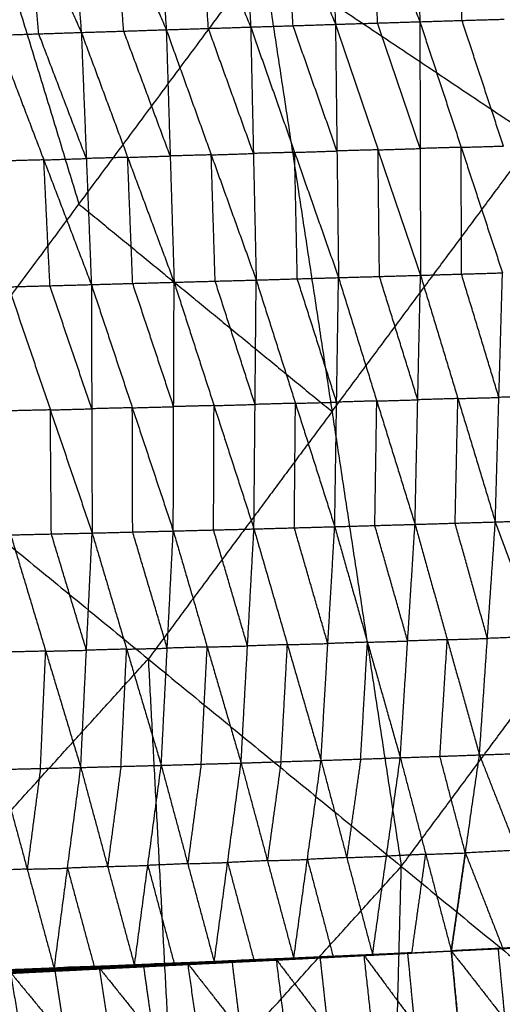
# Model space of a CAD drawing. Header units: millimetres. Extents: x -106 to 110, y -96 to 120.
# Tile 591 of 656: x 55.25 to 60.42, y -36.73 to -26.16. Entities that reach past the tile are written whole.
import ezdxf

# ---------------------------------------------------------------- set-up
doc = ezdxf.new("R2010")
doc.units = ezdxf.units.MM
doc.header["$MEASUREMENT"] = 0
doc.layers.add('Default', color=7, linetype='Continuous', true_color=0x000000)

msp = doc.modelspace()

# ---------------------------------------------------------------- linework, layer by layer
at = {"layer": 'Default'}
for points in [[(54.359, -23.151, 4.07), (55.12, -25.645, 4.129), (55.881, -28.14, 4.188)], [(59.458, -23.534, -1.293), (59.497, -24.858, -1.74), (59.536, -26.183, -2.187)], [(56.641, -23.634, -1.441), (56.729, -24.952, -1.902), (56.817, -26.269, -2.364)], [(56.641, -23.634, -1.441), (57.181, -24.937, -1.876), (57.722, -26.24, -2.31)], [(57.579, -23.6, -1.397), (57.651, -24.92, -1.854), (57.722, -26.24, -2.31)], [(57.579, -23.6, -1.397), (58.105, -24.906, -1.824), (58.631, -26.211, -2.251)], [(58.521, -23.567, -1.347), (58.576, -24.889, -1.799), (58.631, -26.211, -2.251)], [(58.521, -23.567, -1.347), (59.028, -24.875, -1.767), (59.536, -26.183, -2.187)], [(54.756, -23.706, -1.51), (55.331, -25.002, -1.961), (55.906, -26.298, -2.411)], [(55.698, -23.67, -1.479), (55.802, -24.984, -1.945), (55.906, -26.298, -2.411)], [(55.698, -23.67, -1.479), (56.257, -24.969, -1.921), (56.817, -26.269, -2.364)], [(58.176, -26.226, -2.28), (58.141, -25.566, -2.052), (58.105, -24.906, -1.824)], [(59.083, -26.197, -2.219), (59.056, -25.536, -1.993), (59.028, -24.875, -1.767)], [(59.988, -26.169, -2.154), (59.969, -25.507, -1.93), (59.949, -24.845, -1.707)], [(55.45, -26.313, -2.43), (55.39, -25.658, -2.195), (55.331, -25.002, -1.961)], [(56.361, -26.284, -2.387), (56.309, -25.626, -2.154), (56.257, -24.969, -1.921)], [(57.269, -26.255, -2.337), (57.225, -25.596, -2.106), (57.181, -24.937, -1.876)], [(53.912, -30.796, 4.188), (55.881, -28.14, 4.188), (57.851, -25.484, 4.188)], [(57.851, -25.484, 4.188), (58.594, -30.366, 4.432), (59.337, -35.248, 4.676)], [(57.851, -25.484, 4.188), (60.769, -27.434, 4.432), (63.687, -29.383, 4.676)], [(58.631, -26.211, -2.251), (59.083, -26.197, -2.219), (59.536, -26.183, -2.187)], [(59.539, -27.544, -2.235), (59.311, -26.87, -2.227), (59.083, -26.197, -2.219)], [(59.536, -26.183, -2.187), (59.988, -26.169, -2.154), (60.441, -26.156, -2.12)], [(59.536, -26.183, -2.187), (59.539, -27.544, -2.235), (59.543, -28.904, -2.282)], [(59.536, -26.183, -2.187), (59.979, -27.531, -2.197), (60.422, -28.878, -2.207)], [(60.432, -27.517, -2.164), (60.21, -26.843, -2.159), (59.988, -26.169, -2.154)], [(54.994, -26.328, -2.449), (55.45, -26.313, -2.43), (55.906, -26.298, -2.411)], [(55.906, -26.298, -2.411), (56.361, -26.284, -2.387), (56.817, -26.269, -2.364)], [(55.906, -26.298, -2.411), (55.96, -27.651, -2.477), (56.014, -29.004, -2.543)], [(55.906, -26.298, -2.411), (56.403, -27.639, -2.449), (56.901, -28.979, -2.487)], [(56.859, -27.624, -2.425), (56.61, -26.954, -2.406), (56.361, -26.284, -2.387)], [(56.817, -26.269, -2.364), (57.269, -26.255, -2.337), (57.722, -26.24, -2.31)], [(56.817, -26.269, -2.364), (56.859, -27.624, -2.425), (56.901, -28.979, -2.487)], [(56.817, -26.269, -2.364), (57.299, -27.612, -2.394), (57.781, -28.955, -2.423)], [(57.751, -27.597, -2.367), (57.51, -26.926, -2.352), (57.269, -26.255, -2.337)], [(57.722, -26.24, -2.31), (58.176, -26.226, -2.28), (58.631, -26.211, -2.251)], [(57.722, -26.24, -2.31), (57.751, -27.597, -2.367), (57.781, -28.955, -2.423)], [(57.722, -26.24, -2.31), (58.193, -27.585, -2.332), (58.664, -28.929, -2.354)], [(58.647, -27.57, -2.303), (58.412, -26.898, -2.291), (58.176, -26.226, -2.28)], [(58.631, -26.211, -2.251), (58.647, -27.57, -2.303), (58.664, -28.929, -2.354)], [(58.631, -26.211, -2.251), (59.087, -27.558, -2.266), (59.543, -28.904, -2.282)], [(54.994, -26.328, -2.449), (55.504, -27.666, -2.496), (56.014, -29.004, -2.543)], [(55.96, -27.651, -2.477), (55.705, -26.982, -2.454), (55.45, -26.313, -2.43)], [(58.594, -30.366, 4.432), (59.681, -28.9, 4.432), (60.769, -27.434, 4.432)], [(58.193, -27.585, -2.332), (58.42, -27.578, -2.317), (58.647, -27.57, -2.303)], [(59.087, -27.558, -2.266), (58.867, -27.564, -2.284), (58.647, -27.57, -2.303)], [(59.087, -27.558, -2.266), (59.313, -27.551, -2.25), (59.539, -27.544, -2.235)], [(59.103, -28.917, -2.318), (59.095, -28.237, -2.292), (59.087, -27.558, -2.266)], [(59.979, -27.531, -2.197), (59.759, -27.537, -2.216), (59.539, -27.544, -2.235)], [(59.979, -27.531, -2.197), (60.205, -27.524, -2.181), (60.432, -27.517, -2.164)], [(59.982, -28.891, -2.245), (59.981, -28.211, -2.221), (59.979, -27.531, -2.197)], [(55.504, -27.666, -2.496), (55.282, -27.672, -2.509), (55.06, -27.678, -2.521)], [(55.504, -27.666, -2.496), (55.732, -27.658, -2.487), (55.96, -27.651, -2.477)], [(55.57, -29.016, -2.568), (55.537, -28.341, -2.532), (55.504, -27.666, -2.496)], [(56.403, -27.639, -2.449), (56.182, -27.645, -2.463), (55.96, -27.651, -2.477)], [(56.403, -27.639, -2.449), (56.631, -27.631, -2.437), (56.859, -27.624, -2.425)], [(56.457, -28.991, -2.515), (56.43, -28.315, -2.482), (56.403, -27.639, -2.449)], [(57.299, -27.612, -2.394), (57.079, -27.618, -2.409), (56.859, -27.624, -2.425)], [(57.299, -27.612, -2.394), (57.525, -27.605, -2.38), (57.751, -27.597, -2.367)], [(57.341, -28.967, -2.455), (57.32, -28.289, -2.424), (57.299, -27.612, -2.394)], [(58.193, -27.585, -2.332), (57.972, -27.591, -2.35), (57.751, -27.597, -2.367)], [(58.222, -28.942, -2.389), (58.208, -28.263, -2.361), (58.193, -27.585, -2.332)], [(55.881, -28.14, 4.188), (57.238, -29.253, 4.31), (58.594, -30.366, 4.432)], [(57.781, -28.955, -2.423), (58.222, -28.942, -2.389), (58.664, -28.929, -2.354)], [(58.643, -30.266, -2.127), (58.433, -29.604, -2.258), (58.222, -28.942, -2.389)], [(58.623, -31.602, -1.9), (58.643, -30.266, -2.127), (58.664, -28.929, -2.354)], [(58.664, -28.929, -2.354), (59.103, -28.917, -2.318), (59.543, -28.904, -2.282)], [(58.664, -28.929, -2.354), (59.074, -30.253, -2.088), (59.484, -31.577, -1.822)], [(59.513, -30.24, -2.052), (59.308, -29.578, -2.185), (59.103, -28.917, -2.318)], [(59.484, -31.577, -1.822), (59.513, -30.24, -2.052), (59.543, -28.904, -2.282)], [(59.543, -28.904, -2.282), (59.982, -28.891, -2.245), (60.422, -28.878, -2.207)], [(59.543, -28.904, -2.282), (59.944, -30.227, -2.012), (60.345, -31.551, -1.741)], [(60.383, -30.215, -1.974), (60.183, -29.553, -2.109), (59.982, -28.891, -2.245)], [(60.345, -31.551, -1.741), (60.383, -30.215, -1.974), (60.422, -28.878, -2.207)], [(55.126, -29.028, -2.592), (55.57, -29.016, -2.568), (56.014, -29.004, -2.543)], [(55.126, -29.028, -2.592), (55.574, -30.349, -2.349), (56.022, -31.67, -2.106)], [(56.018, -30.337, -2.325), (55.794, -29.676, -2.446), (55.57, -29.016, -2.568)], [(56.014, -29.004, -2.543), (56.457, -28.991, -2.515), (56.901, -28.979, -2.487)], [(56.014, -29.004, -2.543), (56.018, -30.337, -2.325), (56.022, -31.67, -2.106)], [(56.014, -29.004, -2.543), (56.453, -30.326, -2.293), (56.892, -31.648, -2.043)], [(56.896, -30.314, -2.265), (56.677, -29.653, -2.39), (56.457, -28.991, -2.515)], [(56.892, -31.648, -2.043), (56.896, -30.314, -2.265), (56.901, -28.979, -2.487)], [(56.901, -28.979, -2.487), (57.341, -28.967, -2.455), (57.781, -28.955, -2.423)], [(56.901, -28.979, -2.487), (57.329, -30.303, -2.231), (57.757, -31.626, -1.975)], [(57.769, -30.29, -2.199), (57.555, -29.629, -2.327), (57.341, -28.967, -2.455)], [(57.757, -31.626, -1.975), (57.769, -30.29, -2.199), (57.781, -28.955, -2.423)], [(57.781, -28.955, -2.423), (58.202, -30.278, -2.162), (58.623, -31.602, -1.9)], [(59.337, -35.248, 4.676), (61.512, -32.316, 4.676), (63.687, -29.383, 4.676)], [(59.944, -30.227, -2.012), (60.163, -30.221, -1.993), (60.383, -30.215, -1.974)], [(60.916, -30.198, -1.923), (60.65, -30.206, -1.949), (60.383, -30.215, -1.974)], [(56.453, -30.326, -2.293), (56.675, -30.32, -2.279), (56.896, -30.314, -2.265)], [(57.329, -30.303, -2.231), (57.113, -30.308, -2.248), (56.896, -30.314, -2.265)], [(57.324, -31.637, -2.009), (57.327, -30.97, -2.12), (57.329, -30.303, -2.231)], [(57.329, -30.303, -2.231), (57.549, -30.296, -2.215), (57.769, -30.29, -2.199)], [(58.202, -30.278, -2.162), (57.985, -30.284, -2.18), (57.769, -30.29, -2.199)], [(58.19, -31.614, -1.938), (58.196, -30.946, -2.05), (58.202, -30.278, -2.162)], [(58.202, -30.278, -2.162), (58.423, -30.272, -2.145), (58.643, -30.266, -2.127)], [(59.074, -30.253, -2.088), (58.859, -30.259, -2.108), (58.643, -30.266, -2.127)], [(59.053, -31.589, -1.861), (59.064, -30.921, -1.975), (59.074, -30.253, -2.088)], [(59.074, -30.253, -2.088), (59.294, -30.247, -2.07), (59.513, -30.24, -2.052)], [(59.944, -30.227, -2.012), (59.729, -30.234, -2.032), (59.513, -30.24, -2.052)], [(59.914, -31.564, -1.782), (59.929, -30.896, -1.897), (59.944, -30.227, -2.012)], [(55.574, -30.349, -2.349), (55.356, -30.354, -2.362), (55.137, -30.359, -2.376)], [(55.574, -30.349, -2.349), (55.796, -30.343, -2.337), (56.018, -30.337, -2.325)], [(55.585, -31.68, -2.132), (55.579, -31.014, -2.241), (55.574, -30.349, -2.349)], [(56.453, -30.326, -2.293), (56.236, -30.331, -2.309), (56.018, -30.337, -2.325)], [(56.457, -31.659, -2.075), (56.455, -30.993, -2.184), (56.453, -30.326, -2.293)], [(58.594, -30.366, 4.432), (57.609, -31.694, 4.432), (56.624, -33.022, 4.432)], [(53.912, -30.796, 4.188), (56.624, -33.022, 4.432), (59.337, -35.248, 4.676)], [(58.623, -31.602, -1.9), (59.053, -31.589, -1.861), (59.484, -31.577, -1.822)], [(59.405, -32.829, -1.237), (59.229, -32.209, -1.549), (59.053, -31.589, -1.861)], [(59.326, -34.081, -0.652), (59.405, -32.829, -1.237), (59.484, -31.577, -1.822)], [(59.484, -31.577, -1.822), (59.914, -31.564, -1.782), (60.345, -31.551, -1.741)], [(59.484, -31.577, -1.822), (59.83, -32.814, -1.194), (60.175, -34.051, -0.566)], [(60.26, -32.801, -1.153), (60.087, -32.182, -1.467), (59.914, -31.564, -1.782)], [(60.175, -34.051, -0.566), (60.26, -32.801, -1.153), (60.345, -31.551, -1.741)], [(60.345, -31.551, -1.741), (60.878, -31.534, -1.69), (61.411, -31.517, -1.638)], [(60.345, -31.551, -1.741), (60.802, -32.78, -1.095), (61.259, -34.01, -0.45)], [(55.149, -31.69, -2.159), (55.585, -31.68, -2.132), (56.022, -31.67, -2.106)], [(55.149, -31.69, -2.159), (55.524, -32.938, -1.555), (55.9, -34.186, -0.951)], [(55.961, -32.928, -1.528), (55.773, -32.304, -1.83), (55.585, -31.68, -2.132)], [(55.9, -34.186, -0.951), (55.961, -32.928, -1.528), (56.022, -31.67, -2.106)], [(56.022, -31.67, -2.106), (56.457, -31.659, -2.075), (56.892, -31.648, -2.043)], [(56.022, -31.67, -2.106), (56.392, -32.916, -1.495), (56.763, -34.163, -0.885)], [(56.827, -32.906, -1.464), (56.642, -32.282, -1.769), (56.457, -31.659, -2.075)], [(56.763, -34.163, -0.885), (56.827, -32.906, -1.464), (56.892, -31.648, -2.043)], [(56.892, -31.648, -2.043), (57.324, -31.637, -2.009), (57.757, -31.626, -1.975)], [(56.892, -31.648, -2.043), (57.256, -32.893, -1.428), (57.619, -34.138, -0.813)], [(57.688, -32.882, -1.394), (57.506, -32.259, -1.702), (57.324, -31.637, -2.009)], [(57.619, -34.138, -0.813), (57.688, -32.882, -1.394), (57.757, -31.626, -1.975)], [(57.757, -31.626, -1.975), (58.19, -31.614, -1.938), (58.623, -31.602, -1.9)], [(57.757, -31.626, -1.975), (58.116, -32.868, -1.355), (58.476, -34.11, -0.735)], [(58.549, -32.856, -1.318), (58.369, -32.235, -1.628), (58.19, -31.614, -1.938)], [(58.476, -34.11, -0.735), (58.549, -32.856, -1.318), (58.623, -31.602, -1.9)], [(58.623, -31.602, -1.9), (58.974, -32.842, -1.276), (59.326, -34.081, -0.652)], [(58.116, -32.868, -1.355), (58.333, -32.862, -1.336), (58.549, -32.856, -1.318)], [(58.974, -32.842, -1.276), (58.762, -32.849, -1.297), (58.549, -32.856, -1.318)], [(58.901, -34.096, -0.694), (58.938, -33.469, -0.985), (58.974, -32.842, -1.276)], [(58.974, -32.842, -1.276), (59.19, -32.835, -1.257), (59.405, -32.829, -1.237)], [(59.83, -32.814, -1.194), (59.617, -32.822, -1.216), (59.405, -32.829, -1.237)], [(59.751, -34.066, -0.609), (59.79, -33.44, -0.901), (59.83, -32.814, -1.194)], [(59.83, -32.814, -1.194), (60.045, -32.808, -1.174), (60.26, -32.801, -1.153)], [(60.802, -32.78, -1.095), (60.531, -32.791, -1.124), (60.26, -32.801, -1.153)], [(55.524, -32.938, -1.555), (55.308, -32.943, -1.57), (55.092, -32.948, -1.585)], [(55.468, -34.196, -0.981), (55.496, -33.567, -1.268), (55.524, -32.938, -1.555)], [(55.524, -32.938, -1.555), (55.743, -32.933, -1.542), (55.961, -32.928, -1.528)], [(56.392, -32.916, -1.495), (56.177, -32.922, -1.512), (55.961, -32.928, -1.528)], [(56.331, -34.174, -0.918), (56.362, -33.545, -1.207), (56.392, -32.916, -1.495)], [(56.392, -32.916, -1.495), (56.61, -32.911, -1.48), (56.827, -32.906, -1.464)], [(57.256, -32.893, -1.428), (57.042, -32.899, -1.446), (56.827, -32.906, -1.464)], [(57.191, -34.15, -0.849), (57.223, -33.522, -1.139), (57.256, -32.893, -1.428)], [(57.256, -32.893, -1.428), (57.472, -32.887, -1.411), (57.688, -32.882, -1.394)], [(58.116, -32.868, -1.355), (57.902, -32.875, -1.374), (57.688, -32.882, -1.394)], [(58.047, -34.124, -0.774), (58.082, -33.496, -1.064), (58.116, -32.868, -1.355)], [(54.172, -35.727, 4.432), (55.398, -34.375, 4.432), (56.624, -33.022, 4.432)], [(56.624, -33.022, 4.432), (56.755, -35.488, 4.554), (56.885, -37.954, 4.676)], [(60.175, -34.051, -0.566), (60.717, -34.031, -0.508), (61.259, -34.01, -0.45)], [(57.619, -34.138, -0.813), (58.047, -34.124, -0.774), (58.476, -34.11, -0.735)], [(58.047, -34.124, -0.774), (57.974, -34.655, -0.271), (57.901, -35.186, 0.232)], [(58.184, -36.235, 1.276), (58.33, -35.173, 0.271), (58.476, -34.11, -0.735)], [(58.476, -34.11, -0.735), (58.901, -34.096, -0.694), (59.326, -34.081, -0.652)], [(58.476, -34.11, -0.735), (58.752, -35.153, 0.314), (59.029, -36.195, 1.362)], [(58.901, -34.096, -0.694), (58.827, -34.624, -0.19), (58.752, -35.153, 0.314)], [(59.029, -36.195, 1.362), (59.178, -35.138, 0.355), (59.326, -34.081, -0.652)], [(59.326, -34.081, -0.652), (59.751, -34.066, -0.609), (60.175, -34.051, -0.566)], [(59.326, -34.081, -0.652), (59.599, -35.118, 0.401), (59.873, -36.155, 1.454)], [(60.024, -35.103, 0.444), (59.887, -34.585, -0.082), (59.751, -34.066, -0.609)], [(59.873, -36.155, 1.454), (60.024, -35.103, 0.444), (60.175, -34.051, -0.566)], [(59.873, -36.155, 1.454), (60.024, -35.103, 0.444), (60.175, -34.051, -0.566)], [(60.175, -34.051, -0.566), (60.576, -35.075, 0.508), (60.977, -36.098, 1.582)], [(55.035, -34.207, -1.01), (55.468, -34.196, -0.981), (55.9, -34.186, -0.951)], [(55.035, -34.207, -1.01), (55.326, -35.277, 0.017), (55.616, -36.347, 1.045)], [(55.468, -34.196, -0.981), (55.397, -34.737, -0.482), (55.326, -35.277, 0.017)], [(55.616, -36.347, 1.045), (55.758, -35.267, 0.047), (55.9, -34.186, -0.951)], [(55.9, -34.186, -0.951), (56.331, -34.174, -0.918), (56.763, -34.163, -0.885)], [(55.9, -34.186, -0.951), (56.188, -35.249, 0.083), (56.476, -36.312, 1.117)], [(56.331, -34.174, -0.918), (56.26, -34.712, -0.418), (56.188, -35.249, 0.083)], [(56.476, -36.312, 1.117), (56.619, -35.237, 0.116), (56.763, -34.163, -0.885)], [(56.763, -34.163, -0.885), (57.191, -34.15, -0.849), (57.619, -34.138, -0.813)], [(56.763, -34.163, -0.885), (57.047, -35.219, 0.155), (57.331, -36.274, 1.194)], [(57.191, -34.15, -0.849), (57.119, -34.684, -0.347), (57.047, -35.219, 0.155)], [(57.331, -36.274, 1.194), (57.475, -35.206, 0.191), (57.619, -34.138, -0.813)], [(57.619, -34.138, -0.813), (57.901, -35.186, 0.232), (58.184, -36.235, 1.276)], [(60.576, -35.075, 0.508), (60.3, -35.089, 0.476), (60.024, -35.103, 0.444)], [(57.901, -35.186, 0.232), (58.116, -35.18, 0.251), (58.33, -35.173, 0.271)], [(58.752, -35.153, 0.314), (58.541, -35.163, 0.292), (58.33, -35.173, 0.271)], [(58.33, -35.173, 0.271), (58.468, -35.694, 0.795), (58.606, -36.215, 1.319)], [(58.752, -35.153, 0.314), (58.965, -35.146, 0.334), (59.178, -35.138, 0.355)], [(59.599, -35.118, 0.401), (59.389, -35.128, 0.378), (59.178, -35.138, 0.355)], [(59.451, -36.175, 1.408), (59.525, -35.647, 0.905), (59.599, -35.118, 0.401)], [(59.599, -35.118, 0.401), (59.812, -35.11, 0.423), (60.024, -35.103, 0.444)], [(59.873, -36.155, 1.454), (59.949, -35.629, 0.949), (60.024, -35.103, 0.444)], [(60.024, -35.103, 0.444), (59.949, -35.629, 0.949), (59.873, -36.155, 1.454)], [(60.024, -35.103, 0.444), (60.225, -35.615, 0.981), (60.425, -36.127, 1.518)], [(54.433, -40.659, 4.676), (56.885, -37.954, 4.676), (59.337, -35.248, 4.676)], [(55.326, -35.277, 0.017), (55.11, -35.285, 0), (54.895, -35.294, -0.017)], [(55.326, -35.277, 0.017), (55.542, -35.272, 0.032), (55.758, -35.267, 0.047)], [(56.188, -35.249, 0.083), (55.973, -35.258, 0.065), (55.758, -35.267, 0.047)], [(55.758, -35.267, 0.047), (55.902, -35.798, 0.564), (56.046, -36.329, 1.081)], [(56.188, -35.249, 0.083), (56.404, -35.243, 0.1), (56.619, -35.237, 0.116)], [(57.047, -35.219, 0.155), (56.833, -35.228, 0.135), (56.619, -35.237, 0.116)], [(56.619, -35.237, 0.116), (56.761, -35.765, 0.636), (56.903, -36.293, 1.156)], [(57.047, -35.219, 0.155), (57.261, -35.212, 0.173), (57.475, -35.206, 0.191)], [(57.901, -35.186, 0.232), (57.688, -35.196, 0.211), (57.475, -35.206, 0.191)], [(57.475, -35.206, 0.191), (57.616, -35.73, 0.713), (57.757, -36.255, 1.235)], [(59.075, -45.3, 5.589), (59.206, -40.274, 5.132), (59.337, -35.248, 4.676)], [(59.337, -35.248, 4.676), (61.874, -37.33, 5.132), (64.411, -39.413, 5.589)], [(59.873, -36.154, 1.454), (60.539, -36.119, 1.529), (61.205, -36.085, 1.603)], [(59.873, -36.155, 1.454), (60.539, -36.12, 1.529), (61.205, -36.085, 1.603)], [(59.873, -36.154, 1.454), (60.534, -36.121, 1.525), (61.196, -36.087, 1.595)], [(59.873, -36.154, 1.454), (60.53, -36.122, 1.523), (61.187, -36.091, 1.592)], [(59.873, -36.154, 1.454), (60.521, -36.124, 1.527), (61.17, -36.094, 1.599)], [(59.873, -36.154, 1.454), (60.525, -36.124, 1.524), (61.178, -36.094, 1.594)], [(59.873, -36.155, 1.454), (60.425, -36.127, 1.518), (60.977, -36.098, 1.582)], [(59.873, -36.154, 1.454), (60.374, -36.13, 1.512), (60.875, -36.106, 1.57)], [(59.873, -36.155, 1.454), (60.374, -36.13, 1.512), (60.875, -36.106, 1.57)], [(59.873, -36.154, 1.454), (60.206, -36.137, 1.491), (60.539, -36.119, 1.529)], [(60.539, -36.12, 1.529), (60.206, -36.137, 1.491), (59.873, -36.154, 1.454)], [(59.873, -36.154, 1.454), (60.123, -36.142, 1.483), (60.374, -36.13, 1.512)], [(60.374, -36.13, 1.512), (60.123, -36.142, 1.483), (59.873, -36.154, 1.454)], [(60.374, -36.13, 1.512), (60.698, -36.115, 1.548), (61.022, -36.1, 1.585)], [(60.521, -36.124, 1.527), (60.448, -36.127, 1.519), (60.374, -36.13, 1.512)], [(60.374, -36.13, 1.512), (60.41, -36.51, 1.228), (60.447, -36.889, 0.944)], [(57.099, -36.281, 1.152), (57.564, -36.261, 1.196), (58.029, -36.241, 1.241)], [(57.114, -36.277, 1.163), (57.576, -36.257, 1.207), (58.038, -36.238, 1.25)], [(57.114, -36.277, 1.163), (57.571, -36.259, 1.202), (58.029, -36.241, 1.241)], [(57.331, -36.274, 1.194), (57.757, -36.255, 1.235), (58.184, -36.235, 1.276)], [(57.331, -36.274, 1.194), (57.684, -36.256, 1.222), (58.038, -36.238, 1.25)], [(57.571, -36.259, 1.202), (57.803, -36.249, 1.224), (58.034, -36.239, 1.246)], [(58.034, -36.239, 1.246), (57.805, -36.248, 1.226), (57.576, -36.257, 1.207)], [(57.684, -36.256, 1.222), (57.898, -36.246, 1.243), (58.111, -36.237, 1.263)], [(57.978, -36.253, 1.247), (58.456, -36.226, 1.3), (58.935, -36.2, 1.353)], [(57.978, -36.253, 1.247), (58.453, -36.229, 1.296), (58.928, -36.204, 1.344)], [(57.986, -36.249, 1.252), (58.226, -36.236, 1.279), (58.465, -36.223, 1.305)], [(58.456, -36.226, 1.3), (58.221, -36.238, 1.276), (57.986, -36.249, 1.252)], [(58.463, -36.228, 1.292), (58.226, -36.24, 1.268), (57.988, -36.252, 1.243)], [(57.995, -36.245, 1.258), (58.465, -36.223, 1.305), (58.935, -36.2, 1.353)], [(57.998, -36.252, 1.24), (58.463, -36.228, 1.292), (58.928, -36.204, 1.344)], [(57.998, -36.252, 1.24), (58.469, -36.228, 1.29), (58.939, -36.204, 1.34)], [(58.477, -36.225, 1.289), (58.242, -36.237, 1.264), (58.007, -36.249, 1.239)], [(58.015, -36.247, 1.239), (58.482, -36.224, 1.289), (58.948, -36.202, 1.338)], [(58.015, -36.247, 1.239), (58.477, -36.225, 1.289), (58.939, -36.204, 1.34)], [(58.015, -36.247, 1.239), (58.022, -36.244, 1.24), (58.029, -36.241, 1.241)], [(58.489, -36.221, 1.29), (58.255, -36.232, 1.265), (58.022, -36.244, 1.24)], [(58.029, -36.241, 1.241), (58.492, -36.22, 1.29), (58.955, -36.199, 1.34)], [(58.029, -36.241, 1.241), (58.489, -36.221, 1.29), (58.948, -36.202, 1.338)], [(58.029, -36.241, 1.241), (58.034, -36.239, 1.246), (58.038, -36.238, 1.25)], [(58.497, -36.218, 1.295), (58.265, -36.229, 1.27), (58.034, -36.239, 1.246)], [(58.038, -36.238, 1.25), (58.499, -36.218, 1.299), (58.959, -36.197, 1.347)], [(58.038, -36.238, 1.25), (58.497, -36.218, 1.295), (58.955, -36.199, 1.34)], [(58.038, -36.238, 1.25), (58.111, -36.237, 1.263), (58.184, -36.235, 1.276)], [(58.572, -36.216, 1.311), (58.341, -36.226, 1.287), (58.111, -36.237, 1.263)], [(58.111, -36.237, 1.263), (58.305, -36.227, 1.281), (58.499, -36.218, 1.299)], [(58.184, -36.235, 1.276), (58.606, -36.215, 1.319), (59.029, -36.195, 1.362)], [(58.184, -36.235, 1.276), (58.572, -36.216, 1.311), (58.959, -36.197, 1.347)], [(58.453, -36.229, 1.296), (58.454, -36.227, 1.298), (58.456, -36.226, 1.3)], [(58.453, -36.229, 1.296), (58.458, -36.228, 1.294), (58.463, -36.228, 1.292)], [(58.456, -36.226, 1.3), (58.694, -36.214, 1.324), (58.931, -36.202, 1.349)], [(58.463, -36.228, 1.292), (58.698, -36.216, 1.317), (58.934, -36.204, 1.342)], [(58.465, -36.223, 1.305), (58.506, -36.598, 1.018), (58.548, -36.974, 0.731)], [(58.934, -36.204, 1.342), (58.701, -36.216, 1.316), (58.469, -36.228, 1.29)], [(58.469, -36.228, 1.29), (58.473, -36.227, 1.29), (58.477, -36.225, 1.289)], [(58.477, -36.225, 1.289), (58.711, -36.214, 1.314), (58.944, -36.203, 1.339)], [(58.944, -36.203, 1.339), (58.713, -36.213, 1.314), (58.482, -36.224, 1.289)], [(58.482, -36.224, 1.289), (58.485, -36.223, 1.289), (58.489, -36.221, 1.29)], [(58.489, -36.221, 1.29), (58.72, -36.211, 1.314), (58.952, -36.2, 1.339)], [(58.952, -36.2, 1.339), (58.722, -36.21, 1.315), (58.492, -36.22, 1.29)], [(58.492, -36.22, 1.29), (58.494, -36.219, 1.293), (58.497, -36.218, 1.295)], [(58.497, -36.218, 1.295), (58.727, -36.208, 1.319), (58.957, -36.198, 1.343)], [(58.957, -36.198, 1.343), (58.728, -36.208, 1.321), (58.499, -36.218, 1.299)], [(58.572, -36.216, 1.311), (58.783, -36.206, 1.333), (58.994, -36.196, 1.355)], [(58.606, -36.215, 1.319), (58.589, -36.216, 1.315), (58.572, -36.216, 1.311)], [(58.928, -36.204, 1.344), (59.4, -36.179, 1.399), (59.873, -36.155, 1.454)], [(58.928, -36.204, 1.344), (58.931, -36.202, 1.349), (58.935, -36.2, 1.353)], [(58.928, -36.204, 1.344), (58.934, -36.204, 1.342), (58.939, -36.204, 1.34)], [(58.931, -36.202, 1.349), (59.168, -36.19, 1.376), (59.404, -36.177, 1.403)], [(59.4, -36.179, 1.399), (59.166, -36.191, 1.374), (58.931, -36.202, 1.349)], [(59.406, -36.179, 1.397), (59.17, -36.192, 1.369), (58.934, -36.204, 1.342)], [(58.935, -36.2, 1.353), (59.404, -36.177, 1.403), (59.873, -36.155, 1.454)], [(58.935, -36.2, 1.353), (59.018, -36.952, 0.778), (59.101, -37.703, 0.204)], [(58.935, -36.2, 1.353), (59.476, -36.932, 0.832), (60.018, -37.665, 0.311)], [(58.939, -36.204, 1.34), (59.406, -36.179, 1.397), (59.873, -36.155, 1.454)], [(58.939, -36.204, 1.34), (58.944, -36.203, 1.339), (58.948, -36.202, 1.338)], [(59.411, -36.178, 1.396), (59.177, -36.19, 1.368), (58.944, -36.203, 1.339)], [(58.948, -36.202, 1.338), (59.411, -36.178, 1.396), (59.873, -36.155, 1.454)], [(58.948, -36.202, 1.338), (58.952, -36.2, 1.339), (58.955, -36.199, 1.34)], [(59.414, -36.177, 1.397), (59.183, -36.188, 1.368), (58.952, -36.2, 1.339)], [(58.955, -36.199, 1.34), (59.414, -36.177, 1.397), (59.873, -36.155, 1.454)], [(58.955, -36.199, 1.34), (58.957, -36.198, 1.343), (58.959, -36.197, 1.347)], [(59.416, -36.176, 1.4), (59.187, -36.187, 1.372), (58.957, -36.198, 1.343)], [(58.959, -36.197, 1.347), (59.416, -36.176, 1.4), (59.873, -36.155, 1.454)], [(58.959, -36.197, 1.347), (58.994, -36.196, 1.355), (59.029, -36.195, 1.362)], [(59.451, -36.175, 1.408), (59.223, -36.186, 1.381), (58.994, -36.196, 1.355)], [(59.029, -36.195, 1.362), (59.451, -36.175, 1.408), (59.873, -36.155, 1.454)], [(59.4, -36.179, 1.399), (59.403, -36.179, 1.398), (59.406, -36.179, 1.397)], [(59.404, -36.177, 1.403), (59.44, -36.555, 1.118), (59.476, -36.932, 0.832)], [(59.406, -36.179, 1.397), (59.408, -36.179, 1.397), (59.411, -36.178, 1.396)], [(59.411, -36.178, 1.396), (59.412, -36.177, 1.397), (59.414, -36.177, 1.397)], [(59.414, -36.177, 1.397), (59.415, -36.176, 1.399), (59.416, -36.176, 1.4)], [(59.416, -36.176, 1.4), (59.434, -36.175, 1.404), (59.451, -36.175, 1.408)], [(59.873, -36.154, 1.454), (59.873, -36.154, 1.454), (59.873, -36.155, 1.454)], [(59.873, -36.154, 1.454), (59.873, -36.154, 1.454), (59.873, -36.155, 1.454)], [(59.873, -36.155, 1.454), (59.873, -36.155, 1.454), (59.873, -36.155, 1.454)], [(59.873, -36.155, 1.454), (59.873, -36.155, 1.454), (59.873, -36.155, 1.454)], [(59.873, -36.155, 1.454), (59.945, -36.91, 0.882), (60.018, -37.665, 0.311)], [(59.873, -36.155, 1.454), (59.945, -36.91, 0.882), (60.018, -37.665, 0.311)], [(59.873, -36.155, 1.454), (60.447, -36.889, 0.944), (61.02, -37.623, 0.434)], [(59.945, -36.91, 0.882), (59.909, -36.532, 1.168), (59.873, -36.155, 1.454)], [(54.754, -36.38, 0.977), (55.185, -36.364, 1.011), (55.616, -36.347, 1.045)], [(55.101, -36.397, 1), (55.599, -36.366, 1.043), (56.098, -36.336, 1.086)], [(55.144, -36.382, 1.009), (55.621, -36.359, 1.047), (56.098, -36.336, 1.086)], [(55.151, -36.39, 0.994), (55.627, -36.367, 1.033), (56.104, -36.344, 1.071)], [(55.193, -36.375, 0.994), (55.665, -36.354, 1.032), (56.137, -36.333, 1.07)], [(55.193, -36.375, 0.994), (55.648, -36.36, 1.032), (56.104, -36.344, 1.071)], [(55.682, -36.346, 1.032), (55.446, -36.356, 1.013), (55.21, -36.367, 0.994)], [(55.227, -36.358, 0.994), (55.695, -36.339, 1.032), (56.164, -36.32, 1.071)], [(55.227, -36.358, 0.994), (55.682, -36.346, 1.032), (56.137, -36.333, 1.07)], [(55.708, -36.335, 1.038), (55.474, -36.345, 1.019), (55.239, -36.354, 1)], [(55.252, -36.35, 1.006), (55.718, -36.332, 1.044), (56.184, -36.315, 1.082)], [(55.252, -36.35, 1.006), (55.708, -36.335, 1.038), (56.164, -36.32, 1.071)], [(55.252, -36.35, 1.006), (55.434, -36.349, 1.025), (55.616, -36.347, 1.045)], [(55.9, -36.331, 1.064), (55.667, -36.34, 1.044), (55.434, -36.349, 1.025)], [(55.434, -36.349, 1.025), (55.576, -36.341, 1.035), (55.718, -36.332, 1.044)], [(55.599, -36.366, 1.043), (55.84, -36.354, 1.062), (56.081, -36.342, 1.081)], [(55.608, -36.369, 1.035), (55.846, -36.358, 1.055), (56.084, -36.347, 1.074)], [(55.616, -36.347, 1.045), (56.046, -36.329, 1.081), (56.476, -36.312, 1.117)], [(55.616, -36.347, 1.045), (55.9, -36.331, 1.064), (56.184, -36.315, 1.082)], [(56.084, -36.347, 1.074), (55.856, -36.357, 1.053), (55.627, -36.367, 1.033)], [(55.648, -36.36, 1.032), (55.884, -36.349, 1.051), (56.121, -36.339, 1.07)], [(56.121, -36.339, 1.07), (55.893, -36.347, 1.051), (55.665, -36.354, 1.032)], [(55.665, -36.354, 1.032), (55.673, -36.35, 1.032), (55.682, -36.346, 1.032)], [(55.682, -36.346, 1.032), (55.916, -36.336, 1.051), (56.151, -36.327, 1.071)], [(56.151, -36.327, 1.071), (55.923, -36.333, 1.052), (55.695, -36.339, 1.032)], [(55.695, -36.339, 1.032), (55.702, -36.337, 1.035), (55.708, -36.335, 1.038)], [(55.708, -36.335, 1.038), (55.941, -36.326, 1.057), (56.174, -36.318, 1.077)], [(56.174, -36.318, 1.077), (55.946, -36.325, 1.06), (55.718, -36.332, 1.044)], [(55.9, -36.331, 1.064), (56.115, -36.322, 1.082), (56.33, -36.313, 1.1)], [(56.046, -36.329, 1.081), (55.973, -36.33, 1.072), (55.9, -36.331, 1.064)], [(56.064, -36.349, 1.077), (56.556, -36.32, 1.123), (57.047, -36.29, 1.169)], [(56.064, -36.349, 1.077), (56.543, -36.325, 1.117), (57.022, -36.301, 1.158)], [(56.064, -36.349, 1.077), (56.081, -36.342, 1.081), (56.098, -36.336, 1.086)], [(56.064, -36.349, 1.077), (56.084, -36.347, 1.074), (56.104, -36.344, 1.071)], [(56.081, -36.342, 1.081), (56.327, -36.328, 1.104), (56.572, -36.313, 1.127)], [(56.556, -36.32, 1.123), (56.318, -36.331, 1.102), (56.081, -36.342, 1.081)], [(56.563, -36.323, 1.115), (56.324, -36.335, 1.094), (56.084, -36.347, 1.074)], [(56.098, -36.336, 1.086), (56.572, -36.313, 1.127), (57.047, -36.29, 1.169)], [(56.098, -36.336, 1.086), (56.214, -37.079, 0.503), (56.329, -37.823, -0.08)], [(56.098, -36.336, 1.086), (56.677, -37.059, 0.547), (57.256, -37.782, 0.008)], [(56.104, -36.344, 1.071), (56.578, -36.322, 1.111), (57.053, -36.299, 1.152)], [(56.104, -36.344, 1.071), (56.563, -36.323, 1.115), (57.022, -36.301, 1.158)], [(56.104, -36.344, 1.071), (56.121, -36.339, 1.07), (56.137, -36.333, 1.07)], [(56.595, -36.316, 1.111), (56.358, -36.327, 1.091), (56.121, -36.339, 1.07)], [(56.137, -36.333, 1.07), (56.608, -36.312, 1.11), (57.078, -36.291, 1.15)], [(56.137, -36.333, 1.07), (56.595, -36.316, 1.111), (57.053, -36.299, 1.152)], [(56.137, -36.333, 1.07), (56.151, -36.327, 1.071), (56.164, -36.32, 1.071)], [(56.621, -36.305, 1.111), (56.386, -36.316, 1.091), (56.151, -36.327, 1.071)], [(56.164, -36.32, 1.071), (56.632, -36.301, 1.112), (57.099, -36.281, 1.152)], [(56.164, -36.32, 1.071), (56.621, -36.305, 1.111), (57.078, -36.291, 1.15)], [(56.164, -36.32, 1.071), (56.174, -36.318, 1.077), (56.184, -36.315, 1.082)], [(56.641, -36.298, 1.117), (56.408, -36.308, 1.097), (56.174, -36.318, 1.077)], [(56.184, -36.315, 1.082), (56.649, -36.296, 1.123), (57.114, -36.277, 1.163)], [(56.184, -36.315, 1.082), (56.641, -36.298, 1.117), (57.099, -36.281, 1.152)], [(56.184, -36.315, 1.082), (56.33, -36.313, 1.1), (56.476, -36.312, 1.117)], [(56.795, -36.294, 1.14), (56.562, -36.304, 1.12), (56.33, -36.313, 1.1)], [(56.33, -36.313, 1.1), (56.489, -36.305, 1.111), (56.649, -36.296, 1.123)], [(56.476, -36.312, 1.117), (56.903, -36.293, 1.156), (57.331, -36.274, 1.194)], [(56.476, -36.312, 1.117), (56.795, -36.294, 1.14), (57.114, -36.277, 1.163)], [(56.543, -36.325, 1.117), (56.549, -36.322, 1.12), (56.556, -36.32, 1.123)], [(56.543, -36.325, 1.117), (56.553, -36.324, 1.116), (56.563, -36.323, 1.115)], [(56.556, -36.32, 1.123), (56.795, -36.308, 1.143), (57.035, -36.296, 1.163)], [(56.563, -36.323, 1.115), (56.8, -36.311, 1.135), (57.037, -36.3, 1.155)], [(56.572, -36.313, 1.127), (56.625, -36.686, 0.837), (56.677, -37.059, 0.547)], [(57.037, -36.3, 1.155), (56.808, -36.311, 1.133), (56.578, -36.322, 1.111)], [(56.578, -36.322, 1.111), (56.587, -36.319, 1.111), (56.595, -36.316, 1.111)], [(56.595, -36.316, 1.111), (56.83, -36.305, 1.131), (57.065, -36.295, 1.151)], [(57.065, -36.295, 1.151), (56.837, -36.303, 1.131), (56.608, -36.312, 1.11)], [(56.608, -36.312, 1.11), (56.614, -36.309, 1.11), (56.621, -36.305, 1.111)], [(56.621, -36.305, 1.111), (56.855, -36.296, 1.131), (57.088, -36.286, 1.151)], [(57.088, -36.286, 1.151), (56.86, -36.293, 1.131), (56.632, -36.301, 1.112)], [(56.632, -36.301, 1.112), (56.636, -36.299, 1.114), (56.641, -36.298, 1.117)], [(56.641, -36.298, 1.117), (56.874, -36.289, 1.137), (57.106, -36.279, 1.158)], [(57.106, -36.279, 1.158), (56.878, -36.288, 1.14), (56.649, -36.296, 1.123)], [(56.795, -36.294, 1.14), (57.008, -36.285, 1.159), (57.222, -36.276, 1.179)], [(56.903, -36.293, 1.156), (56.849, -36.294, 1.148), (56.795, -36.294, 1.14)], [(57.022, -36.301, 1.158), (57.509, -36.273, 1.208), (57.995, -36.245, 1.258)], [(57.022, -36.301, 1.158), (57.5, -36.277, 1.202), (57.978, -36.253, 1.247)], [(57.022, -36.301, 1.158), (57.035, -36.296, 1.163), (57.047, -36.29, 1.169)], [(57.022, -36.301, 1.158), (57.037, -36.3, 1.155), (57.053, -36.299, 1.152)], [(57.035, -36.296, 1.163), (57.278, -36.282, 1.188), (57.521, -36.268, 1.213)], [(57.509, -36.273, 1.208), (57.272, -36.284, 1.186), (57.035, -36.296, 1.163)], [(57.515, -36.276, 1.199), (57.276, -36.288, 1.177), (57.037, -36.3, 1.155)], [(57.047, -36.29, 1.169), (57.521, -36.268, 1.213), (57.995, -36.245, 1.258)], [(57.047, -36.29, 1.169), (57.151, -37.036, 0.588), (57.256, -37.782, 0.008)], [(57.047, -36.29, 1.169), (57.614, -37.016, 0.636), (58.182, -37.742, 0.103)], [(57.053, -36.299, 1.152), (57.526, -36.275, 1.196), (57.998, -36.252, 1.24)], [(57.053, -36.299, 1.152), (57.515, -36.276, 1.199), (57.978, -36.253, 1.247)], [(57.053, -36.299, 1.152), (57.065, -36.295, 1.151), (57.078, -36.291, 1.15)], [(57.538, -36.271, 1.195), (57.302, -36.283, 1.173), (57.065, -36.295, 1.151)], [(57.078, -36.291, 1.15), (57.547, -36.269, 1.195), (58.015, -36.247, 1.239)], [(57.078, -36.291, 1.15), (57.538, -36.271, 1.195), (57.998, -36.252, 1.24)], [(57.078, -36.291, 1.15), (57.088, -36.286, 1.151), (57.099, -36.281, 1.152)], [(57.557, -36.264, 1.195), (57.323, -36.275, 1.173), (57.088, -36.286, 1.151)], [(57.099, -36.281, 1.152), (57.557, -36.264, 1.195), (58.015, -36.247, 1.239)], [(57.099, -36.281, 1.152), (57.106, -36.279, 1.158), (57.114, -36.277, 1.163)], [(57.571, -36.259, 1.202), (57.339, -36.269, 1.18), (57.106, -36.279, 1.158)], [(57.114, -36.277, 1.163), (57.222, -36.276, 1.179), (57.331, -36.274, 1.194)], [(57.684, -36.256, 1.222), (57.453, -36.266, 1.201), (57.222, -36.276, 1.179)], [(57.222, -36.276, 1.179), (57.399, -36.267, 1.193), (57.576, -36.257, 1.207)], [(57.5, -36.277, 1.202), (57.504, -36.275, 1.205), (57.509, -36.273, 1.208)], [(57.5, -36.277, 1.202), (57.507, -36.276, 1.201), (57.515, -36.276, 1.199)], [(57.509, -36.273, 1.208), (57.747, -36.261, 1.23), (57.986, -36.249, 1.252)], [(57.515, -36.276, 1.199), (57.752, -36.264, 1.221), (57.988, -36.252, 1.243)], [(57.521, -36.268, 1.213), (57.568, -36.642, 0.925), (57.614, -37.016, 0.636)], [(57.988, -36.252, 1.243), (57.757, -36.264, 1.22), (57.526, -36.275, 1.196)], [(57.526, -36.275, 1.196), (57.532, -36.273, 1.196), (57.538, -36.271, 1.195)], [(57.538, -36.271, 1.195), (57.773, -36.26, 1.217), (58.007, -36.249, 1.239)], [(58.007, -36.249, 1.239), (57.777, -36.259, 1.217), (57.547, -36.269, 1.195)], [(57.547, -36.269, 1.195), (57.552, -36.266, 1.195), (57.557, -36.264, 1.195)], [(57.557, -36.264, 1.195), (57.79, -36.254, 1.218), (58.022, -36.244, 1.24)], [(58.022, -36.244, 1.24), (57.793, -36.252, 1.218), (57.564, -36.261, 1.196)], [(57.564, -36.261, 1.196), (57.568, -36.26, 1.199), (57.571, -36.259, 1.202)], [(57.757, -36.255, 1.235), (57.721, -36.255, 1.229), (57.684, -36.256, 1.222)], [(57.978, -36.253, 1.247), (57.986, -36.249, 1.252), (57.995, -36.245, 1.258)], [(57.978, -36.253, 1.247), (57.988, -36.252, 1.243), (57.998, -36.252, 1.24)], [(57.995, -36.245, 1.258), (58.088, -36.994, 0.68), (58.182, -37.742, 0.103)], [(57.995, -36.245, 1.258), (58.548, -36.974, 0.731), (59.101, -37.703, 0.204)], [(57.998, -36.252, 1.24), (58.007, -36.249, 1.239), (58.015, -36.247, 1.239)], [(54.189, -36.428, 0.937), (54.793, -37.146, 0.388), (55.397, -37.865, -0.161)], [(54.314, -36.384, 0.931), (54.783, -36.367, 0.968), (55.252, -36.35, 1.006)], [(54.754, -36.38, 0.977), (55.003, -36.365, 0.991), (55.252, -36.35, 1.006)], [(55.003, -36.365, 0.991), (55.219, -36.357, 1.008), (55.434, -36.349, 1.025)], [(55.101, -36.397, 1), (55.583, -36.373, 1.038), (56.064, -36.349, 1.077)], [(55.123, -36.389, 1.004), (55.372, -36.374, 1.026), (55.621, -36.359, 1.047)], [(55.599, -36.366, 1.043), (55.361, -36.378, 1.023), (55.123, -36.389, 1.004)], [(55.608, -36.369, 1.035), (55.367, -36.381, 1.016), (55.126, -36.394, 0.997)], [(55.144, -36.382, 1.009), (55.271, -37.123, 0.424), (55.397, -37.865, -0.161)], [(55.144, -36.382, 1.009), (55.737, -37.102, 0.464), (56.329, -37.823, -0.08)], [(55.151, -36.39, 0.994), (55.608, -36.369, 1.035), (56.064, -36.349, 1.077)], [(55.648, -36.36, 1.032), (55.41, -36.371, 1.013), (55.172, -36.383, 0.994)], [(55.227, -36.358, 0.994), (55.239, -36.354, 1), (55.252, -36.35, 1.006)], [(55.583, -36.373, 1.038), (55.591, -36.369, 1.04), (55.599, -36.366, 1.043)], [(55.583, -36.373, 1.038), (55.595, -36.371, 1.037), (55.608, -36.369, 1.035)], [(55.621, -36.359, 1.047), (55.679, -36.731, 0.756), (55.737, -37.102, 0.464)], [(55.627, -36.367, 1.033), (55.638, -36.364, 1.032), (55.648, -36.36, 1.032)]]:
    msp.add_open_spline(points, degree=2, dxfattribs=at)

doc.saveas('drawing.dxf')
